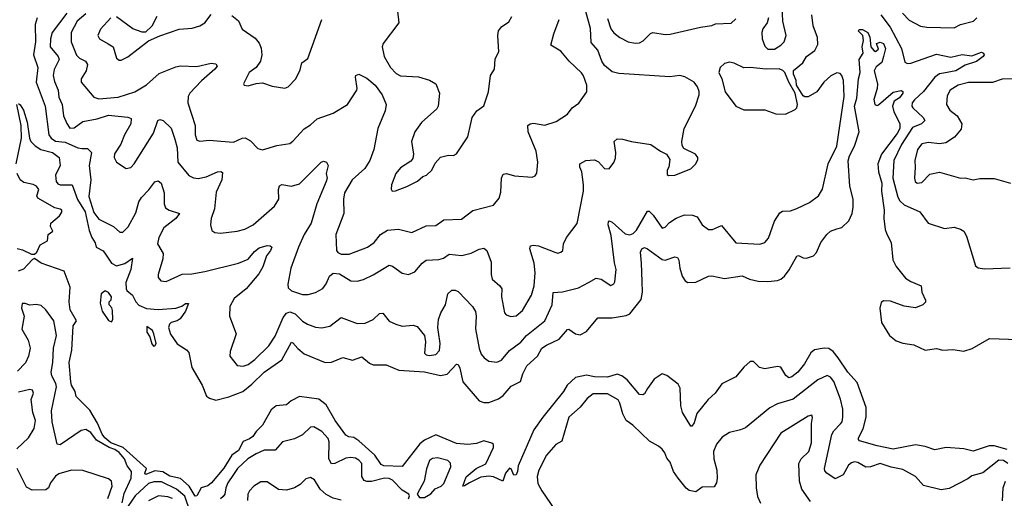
# Model space of a CAD drawing. Extents: x 2133461 to 2293071, y 753526 to 916327.
# Tile 399 of 459: x 2238612 to 2244748, y 882699 to 885684. Entities that reach past the tile are written whole.
import ezdxf

# ---------------------------------------------------------------- set-up
doc = ezdxf.new("R2010")
doc.units = 0

msp = doc.modelspace()

# ---------------------------------------------------------------- linework, layer by layer
at = {"layer": '0CON10XD'}
for points in [[(2243278.8, 885695), (2243270, 885665), (2243243.2, 885626.8), (2243237.5, 885605), (2243240, 885565), (2243255, 885518.8), (2243275, 885500.8), (2243315, 885500), (2243355, 885524.3), (2243375.7, 885545), (2243388.1, 885585), (2243366.9, 885675), (2243361.5, 885815)], [(2238906.7, 885725), (2238814.6, 885605), (2238803.1, 885565), (2238801.4, 885515), (2238851.6, 885455), (2238858.1, 885435), (2238826, 885374), (2238819.7, 885335), (2238828, 885298), (2238850.8, 885245), (2238855, 885200), (2238877.5, 885155), (2238883.9, 885085), (2238905, 885035.8), (2238925, 885007.5), (2238951.4, 885008.6), (2239005, 885048.8), (2239095, 885065.3), (2239165, 885088.7), (2239285.4, 885075.4), (2239306.8, 885066.8), (2239303.8, 885035), (2239264.7, 884965), (2239242.3, 884907.7), (2239202.5, 884847.5), (2239200.8, 884825), (2239216.2, 884795), (2239275, 884755.8), (2239305, 884762), (2239325.4, 884784.6), (2239445, 884975.5), (2239472.7, 885055), (2239485, 885061.9), (2239506.2, 885056.2), (2239555, 885008.1), (2239579.8, 884939.8), (2239592.5, 884885), (2239596.5, 884795), (2239665, 884712.5), (2239695, 884697.1), (2239725, 884694.4), (2239774.6, 884704.6), (2239845, 884736.1), (2239865, 884737.3), (2239875, 884730), (2239871.9, 884685), (2239837.3, 884607.3), (2239825.6, 884505), (2239804.4, 884445), (2239800.8, 884405), (2239809.5, 884369.5), (2239827.5, 884357.5), (2239863.5, 884353.5), (2239966.7, 884365), (2240015, 884377.3), (2240066.2, 884403.8), (2240199.8, 884520.2), (2240227.8, 884565), (2240224.4, 884625), (2240231.4, 884648.6), (2240245, 884656), (2240306, 884646), (2240355, 884660), (2240491.2, 884795), (2240505, 884801.2), (2240523.3, 884795), (2240533.8, 884775), (2240522, 884725), (2240527.5, 884695), (2240522.9, 884675), (2240462.7, 884535), (2240427.7, 884415), (2240383.8, 884345), (2240350, 884265), (2240301.4, 884135), (2240282, 884035), (2240285, 884012.5), (2240305, 883992), (2240375, 883970.5), (2240409.8, 883970.2), (2240455, 883981.8), (2240501.7, 884008.3), (2240522.8, 884037.2), (2240542.7, 884085), (2240565, 884103.6), (2240605, 884098.5), (2240675, 884055.5), (2240715, 884052.2), (2240755, 884063.6), (2240815, 884092.3), (2240915, 884152.2), (2240935, 884146.9), (2240995, 884104), (2241035, 884094.2), (2241075, 884110.8), (2241120, 884165), (2241145, 884183.1), (2241225, 884188.2), (2241252.6, 884197.4), (2241288.2, 884221.8), (2241366.6, 884213.4), (2241425, 884228.2), (2241475, 884253.1), (2241505, 884259.2), (2241522.5, 884245), (2241551.1, 884171.1), (2241550, 884095), (2241555.7, 884065), (2241604.6, 884024.6), (2241616.9, 884005), (2241615.4, 883955), (2241634, 883855)], [(2239025, 885720.3), (2238970, 885675), (2238932.5, 885605), (2238932.7, 885545), (2238965, 885463.5), (2238984.8, 885444.8), (2239021.4, 885425), (2239034.5, 885404.5), (2239026.9, 885365), (2238994.6, 885315.4), (2238995.6, 885295), (2239075, 885200), (2239105, 885189.5), (2239225, 885201.8), (2239330, 885235), (2239401.7, 885278.3), (2239480.8, 885349.2), (2239585, 885390), (2239615, 885395.6), (2239715, 885391.9), (2239805, 885413.1), (2239835, 885409.2), (2239842, 885395), (2239827.1, 885375), (2239745, 885303.1), (2239671.4, 885225), (2239661.1, 885205), (2239658.9, 885165), (2239705.6, 885025), (2239705.7, 884965), (2239715, 884933.3), (2239735, 884926), (2239795, 884931.9), (2239865.5, 884925.5), (2239945, 884920), (2239997.5, 884945), (2240017.5, 884947.5), (2240049.5, 884929.5), (2240095, 884880.8), (2240125, 884872.2), (2240215, 884899.6), (2240295, 884911.9), (2240315, 884925.8), (2240385, 885004.2), (2240425, 885028.6), (2240465, 885065.6), (2240565, 885101.1), (2240654.1, 885155.9), (2240712.9, 885245), (2240715.8, 885255), (2240704.1, 885325.9), (2240706.7, 885335), (2240725, 885344), (2240775, 885319.2), (2240827.8, 885275), (2240871.9, 885215), (2240895.8, 885155), (2240890, 885115), (2240844, 885006), (2240819.1, 884875), (2240793.5, 884806.5), (2240762.2, 884755), (2240684.5, 884685), (2240636.1, 884603.9), (2240629.1, 884565), (2240632.5, 884475), (2240581.1, 884345), (2240587.1, 884245), (2240595, 884232.5), (2240615, 884222.2), (2240665, 884221.8), (2240778.8, 884265), (2240821.4, 884295), (2240860.8, 884345), (2240905, 884370.9), (2240973.3, 884376.7), (2241055, 884355.8), (2241145, 884398.1), (2241205, 884401.4), (2241255, 884435.7), (2241365, 884439.2), (2241435, 884492.9), (2241565, 884527.5), (2241599.3, 884570.7), (2241611.1, 884608.9), (2241614.6, 884695.4), (2241625, 884720), (2241645, 884724.3), (2241695, 884710.5), (2241805, 884701.2), (2241825, 884710), (2241834.2, 884725.8), (2241840.9, 884795), (2241830.9, 884865), (2241781.5, 884985), (2241778.8, 885025), (2241792.5, 885035), (2241815, 885039.2), (2241885, 885026.7), (2241955, 885049.4), (2242026.2, 885093.8), (2242055, 885134.2), (2242097.3, 885162.7), (2242145.8, 885235), (2242145.8, 885275), (2242125, 885333.3), (2242112.4, 885352.4), (2242035.7, 885425), (2241985, 885487.5), (2241922, 885525), (2241940, 885595), (2241973.5, 885685)], [(2239000.3, 884879.8), (2239035, 884881.5), (2239058.6, 884855), (2239045.9, 884775), (2239054.9, 884684.9), (2239041.9, 884581.9), (2239075, 884480.8), (2239105, 884440.7), (2239195.8, 884395), (2239235, 884358), (2239255, 884359.2), (2239288.1, 884391.9), (2239335, 884480), (2239355, 884548.8), (2239371.1, 884575), (2239417.7, 884622.3), (2239455, 884672.5), (2239475, 884678), (2239494, 884665), (2239513.3, 884605), (2239512.9, 884535), (2239521.3, 884511.3), (2239543.3, 884495), (2239608.8, 884475), (2239584.5, 884445), (2239510.6, 884385), (2239479.5, 884325), (2239471.4, 884285), (2239505.5, 884225.5), (2239505, 884192.5), (2239474.2, 884095), (2239474, 884075), (2239492.5, 884055), (2239525, 884050.8), (2239625, 884096.7), (2239685, 884099.1), (2239765, 884112.7), (2239975, 884164.5), (2240035, 884189.6), (2240075, 884239.2), (2240105, 884261.6), (2240155, 884274.7), (2240173.6, 884273.6), (2240182.9, 884265), (2240175.5, 884245), (2240149.4, 884210.6), (2240128.2, 884141.8), (2240101.3, 884098.7), (2240024.2, 884005.8), (2239948.6, 883945), (2239922, 883895), (2239919.2, 883835), (2239960, 883725), (2239924.3, 883615), (2239922.5, 883585), (2239967.5, 883527.5), (2240003.9, 883523.9), (2240035, 883534.3), (2240076.9, 883565), (2240165, 883650), (2240205, 883710), (2240253.5, 883826.5), (2240275, 883852.9), (2240295, 883861.4), (2240329.7, 883849.7), (2240375, 883804.4), (2240405, 883784.4), (2240455, 883766.9), (2240495, 883762.5), (2240545, 883772.5), (2240615, 883825.6), (2240715, 883788.9), (2240765, 883790.5), (2240815.3, 883814.7), (2240855, 883851.4), (2240875, 883853.1), (2240915, 883804.3), (2240955.6, 883785.6), (2240995, 883773.1), (2241065, 883778.6), (2241089.5, 883769.5), (2241134, 883715), (2241140.8, 883675), (2241134, 883605), (2241145, 883594.2), (2241165, 883588.6), (2241205, 883595.8), (2241228.3, 883621.7), (2241233.1, 883665), (2241221.9, 883735), (2241216.9, 883765), (2241222.5, 883815), (2241235.5, 883855), (2241265.6, 883905), (2241280.8, 883975), (2241305, 883996.2), (2241325, 883997.5), (2241345, 883989.2), (2241434.3, 883895), (2241453, 883863), (2241457.7, 883835), (2241452.4, 883755), (2241475, 883633.3), (2241488.8, 883598.8), (2241507.1, 883575), (2241535, 883554.3), (2241585, 883547.5), (2241615, 883560.8), (2241665, 883621.5), (2241735, 883672.7), (2241770.4, 883715), (2241884.7, 883805.3), (2241930, 883905), (2241936.8, 883983.2), (2241995, 883987.2), (2242095, 884011.9), (2242157.5, 884045), (2242205, 884072), (2242235.7, 884065.7), (2242295, 884026.7), (2242313.9, 884036.1), (2242320.5, 884049.5), (2242329.5, 884125), (2242318.5, 884168.5), (2242298.1, 884338.1), (2242278.5, 884405), (2242280.8, 884425), (2242285, 884429.2), (2242305, 884421.1), (2242385, 884348.5), (2242415, 884342.7), (2242435, 884350.8), (2242455, 884370.9), (2242525, 884489.2), (2242535, 884489.4), (2242560.6, 884465), (2242615, 884383.3), (2242635, 884390), (2242660.6, 884419.4), (2242703.2, 884446.8), (2242755, 884466.7), (2242804.5, 884464.5), (2242834.4, 884454.4), (2242866, 884405), (2242905, 884376.2), (2242930, 884375), (2242985, 884400), (2243075, 884292.5), (2243224.4, 884284.4), (2243255.4, 884294.6), (2243279.5, 884320.5), (2243315, 884428), (2243349.6, 884480.4), (2243365, 884489.5), (2243415, 884491.9), (2243454.5, 884505.5), (2243535, 884543.8), (2243590, 884585), (2243615, 884627.5), (2243650.4, 884785), (2243705.3, 884895), (2243749.1, 885205), (2243746.5, 885305), (2243735.5, 885335.5), (2243725, 885348), (2243705, 885352.5), (2243666.1, 885333.9), (2243623.1, 885295), (2243580, 885235), (2243525, 885202.9), (2243505, 885202.9), (2243495, 885210), (2243452.9, 885275), (2243450.4, 885305), (2243434.8, 885345), (2243435, 885367.5), (2243493.5, 885415), (2243516, 885454), (2243567.1, 885492.9), (2243585, 885530), (2243584, 885574), (2243557.1, 885645), (2243548.8, 885715)], [(2239180.8, 885695), (2239114.5, 885625), (2239098.6, 885585), (2239110, 885565), (2239163.5, 885533.5), (2239193.8, 885513.8), (2239215, 885443.3), (2239231.2, 885431.2), (2239245, 885430.8), (2239285, 885452.9), (2239415, 885552), (2239485.7, 885584.3), (2239605, 885624.5), (2239687.8, 885632.2), (2239735, 885646.5), (2239765.3, 885664.7), (2239804.5, 885715.5)], [(2239466.5, 885705), (2239435.6, 885644.4), (2239395, 885605.8), (2239375, 885605.7), (2239317, 885627), (2239215, 885700.9)], [(2239935, 885710), (2239975, 885676.7), (2239998.8, 885625), (2240079.8, 885569.8), (2240105, 885538), (2240117.4, 885507.4), (2240120.4, 885465), (2240112.1, 885425), (2240085, 885386.9), (2240042.5, 885355), (2240007.5, 885285), (2240010, 885275), (2240035, 885272.5), (2240085, 885286), (2240125, 885289.2), (2240185, 885269.2), (2240265, 885256), (2240285, 885266), (2240333.8, 885316.2), (2240359.7, 885370.3), (2240371.2, 885415), (2240407.7, 885442.3), (2240495.4, 885684.6)], [(2240967.4, 885737.4), (2240974.2, 885665), (2240878, 885535), (2240871.4, 885515), (2240883.8, 885455), (2240922.5, 885385), (2240958.2, 885348.2), (2240985, 885332.9), (2241097.1, 885327.1), (2241165, 885307.5), (2241205, 885283.3), (2241227.5, 885225), (2241219.4, 885145), (2241211.7, 885128.3), (2241115, 885042.5), (2241074.4, 884985), (2241054.4, 884925), (2241065.8, 884845), (2241061.7, 884818.3), (2241049.1, 884800.9), (2240985, 884759.2), (2240956.3, 884723.7), (2240930, 884655), (2240926.4, 884626.4), (2240933.8, 884613.8), (2240955, 884616.2), (2241025, 884643.1), (2241092.1, 884677.9), (2241125, 884706.7), (2241147.5, 884715), (2241180, 884745), (2241201.7, 884788.3), (2241233.9, 884826.1), (2241285, 884840), (2241315, 884837.5), (2241335, 884847.5), (2241405, 884952.5), (2241424.4, 885035.6), (2241432, 885075), (2241460, 885115), (2241505, 885147.5), (2241534.2, 885235), (2241546, 885335), (2241570, 885375), (2241575, 885440), (2241597.3, 885482.7), (2241591.9, 885585), (2241595.7, 885614.3), (2241615, 885640), (2241659.7, 885670.3), (2241678, 885705)], [(2241634, 883855), (2241644.1, 883844.1), (2241673.2, 883833.2), (2241705, 883837.5), (2241745, 883870.8), (2241801.8, 883965), (2241819.1, 884025), (2241824.5, 884104.5), (2241818.9, 884165), (2241790.8, 884255), (2241795, 884272.5), (2241812.9, 884277.1), (2241845, 884273.1), (2241946.4, 884233.6), (2241965, 884228.8), (2241985, 884233.3), (2241996.2, 884245), (2242002, 884285), (2242019.2, 884325), (2242086.8, 884413.2), (2242126.2, 884613.8), (2242125.5, 884655), (2242114.2, 884734.2), (2242102, 884765), (2242103.3, 884785), (2242140, 884805), (2242195, 884810), (2242218.3, 884798.3), (2242257.5, 884755), (2242285, 884753.3), (2242315, 884793.3), (2242325, 884820), (2242328.1, 884855), (2242316, 884925), (2242335, 884940), (2242369.1, 884939.1), (2242425, 884924.4), (2242545, 884906), (2242605, 884863.3), (2242642.5, 884845), (2242663, 884813), (2242658, 884765), (2242646.7, 884745), (2242647.5, 884717.5), (2242655, 884712.5), (2242695, 884714), (2242795, 884754.3), (2242825.8, 884785), (2242838.3, 884811.7), (2242838, 884825), (2242823.3, 884845), (2242750.8, 884880.8), (2242739.5, 884899.5), (2242738, 884925), (2242752.9, 885005), (2242824.3, 885145), (2242845.6, 885215), (2242845.5, 885235.5), (2242836.3, 885266.3), (2242815.8, 885295), (2242758, 885328), (2242725, 885335.3), (2242663.3, 885326.7), (2242345, 885348.6), (2242305, 885358.8), (2242257.5, 885397.5), (2242240, 885425), (2242214.1, 885494.1), (2242172.4, 885542.4), (2242169.1, 885629.1), (2242140, 885735)], [(2243979.6, 885715), (2244036.7, 885636.7), (2244107.3, 885505), (2244128.2, 885418.2), (2244145, 885410.9), (2244165, 885413.2), (2244325, 885468.4), (2244415, 885450), (2244485, 885466.5), (2244545, 885458.5), (2244605, 885480.6), (2244619.2, 885475), (2244622, 885465), (2244616.2, 885455), (2244575, 885422.5), (2244505, 885399.7), (2244445, 885364.1), (2244369.5, 885349.5), (2244344.2, 885345.8), (2244315, 885325.9), (2244243.9, 885236.1), (2244187.9, 885185), (2244174.5, 885165), (2244172.5, 885145), (2244177.9, 885135), (2244241.5, 885075), (2244252.5, 885055), (2244231.1, 885035), (2244175, 885010.6), (2244108, 884905), (2244060, 884805), (2244054.1, 884695), (2244085, 884576.2), (2244097.8, 884555), (2244125, 884530), (2244222, 884485), (2244273.3, 884415), (2244375, 884382), (2244435, 884389.2), (2244475, 884378.1), (2244495, 884364), (2244513.4, 884333.4), (2244569.5, 884149.5), (2244586.1, 884136.1), (2244625, 884130.8), (2244785, 884136)], [(2244113.3, 885725), (2244155, 885681.4), (2244225, 885644.4), (2244265, 885637.5), (2244435, 885633.1), (2244475.6, 885654.4), (2244556.2, 885675), (2244577.1, 885695)], [(2238720.5, 885695), (2238707.4, 885655), (2238709.8, 885545), (2238698.9, 885465), (2238724.7, 885385), (2238715.3, 885295), (2238770.4, 885145), (2238794.5, 884965), (2238808.3, 884945), (2238835, 884927), (2238895, 884919.9), (2238975, 884884.1), (2239000.3, 884879.8)], [(2242275, 885690.8), (2242296.4, 885626.4), (2242315, 885602.5), (2242353, 885573), (2242405, 885546.9), (2242448.3, 885538.3), (2242475, 885540.6), (2242497.8, 885552.2), (2242543, 885597), (2242556.8, 885603.2), (2242635, 885592.5), (2242665, 885594.5), (2242855, 885637.3), (2242925, 885647.1), (2242947.3, 885657.3), (2243045, 885662.5), (2243075, 885689.2)], [(2239151.2, 884215), (2239185, 884164.5), (2239215, 884148.6), (2239266.4, 884163.6), (2239315, 884196.7), (2239305.4, 884125), (2239272.9, 884045), (2239275.7, 884005.7), (2239280, 883995), (2239315, 883965.8), (2239335, 883924), (2239355, 883902.5), (2239402.4, 883882.4), (2239475, 883876.8), (2239585.5, 883884.5), (2239622.1, 883897.9), (2239645, 883913.8), (2239663, 883913), (2239645, 883866.7), (2239611.7, 883818.3), (2239594, 883806), (2239555, 883796.2), (2239546.2, 883785), (2239538.8, 883765), (2239552.3, 883722.3), (2239592.3, 883662.3), (2239652.5, 883625), (2239665, 883607.5), (2239684.5, 883515), (2239749.5, 883405), (2239777.1, 883335), (2239795, 883322.5), (2239835, 883310.9), (2239915, 883331.8), (2240002.7, 883365), (2240059.3, 883410.7), (2240135, 883486), (2240245, 883562.7), (2240305, 883672.9), (2240315, 883669.4), (2240345, 883632.2), (2240385, 883599.1), (2240515, 883546.5), (2240555, 883547.5), (2240625, 883577.1), (2240685, 883560), (2240745, 883581.9), (2240791, 883541), (2240815, 883530.7), (2240895, 883530.9), (2240975, 883498.6), (2241135, 883486.7), (2241235, 883463.8), (2241276, 883474), (2241335, 883535.8), (2241345, 883534), (2241355, 883510), (2241374.5, 883425), (2241475, 883307.3), (2241505, 883295.4), (2241535, 883295.5), (2241595, 883319.7), (2241625, 883340.7), (2241675, 883398.2), (2241733.1, 883426.9), (2241746.6, 883475), (2241771.8, 883525), (2241838.7, 883585), (2241865.5, 883635), (2241895.2, 883654.8), (2241975, 883690.4), (2242025, 883752.5), (2242035, 883752.9), (2242075, 883723.8), (2242105, 883718.5), (2242145, 883740), (2242215, 883823.6), (2242305, 883824.2), (2242392, 883838), (2242415, 883849.6), (2242485, 883938), (2242493.9, 883985), (2242490.2, 884050.2), (2242488.1, 884165), (2242480, 884235), (2242490, 884255), (2242505, 884262.5), (2242525, 884255.6), (2242615, 884187.3), (2242635, 884184.5), (2242695, 884204.4), (2242711.7, 884201.7), (2242720.6, 884185), (2242726.4, 884135), (2242741.2, 884085), (2242758.9, 884055), (2242775, 884043.8), (2242825, 884046.8), (2242905, 884083.3), (2242925, 884085.6), (2243005, 884070.4), (2243115, 884086.7), (2243160, 884065), (2243215, 884053.8), (2243275, 884051.3), (2243335, 884057.9), (2243355, 884065.5), (2243378.1, 884085), (2243407, 884123), (2243455, 884208.8), (2243465, 884213.8), (2243495, 884199.2), (2243515, 884197.5), (2243558, 884212), (2243578.2, 884231.8), (2243603.8, 884295), (2243641.2, 884345), (2243665.9, 884364.1), (2243705, 884378.9), (2243735, 884388.9), (2243779.5, 884430.5), (2243800, 884475), (2243806.2, 884513.8), (2243805.3, 884565.2), (2243785.3, 884645), (2243775.9, 884804.1), (2243783.1, 884835), (2243814.1, 884895), (2243844.4, 884985), (2243813.8, 885145), (2243829.3, 885195), (2243838.8, 885315), (2243849.2, 885355), (2243843.5, 885435), (2243868, 885475), (2243862.5, 885515), (2243871.1, 885555), (2243866, 885585), (2243836.7, 885615), (2243846.2, 885623.8), (2243865, 885622.5), (2243896.7, 885605), (2243910.6, 885575), (2243916.2, 885515), (2243935, 885491.2), (2243945, 885486.7), (2243965, 885500), (2243952.5, 885535), (2243975, 885543.3), (2243995, 885536.2), (2244006.7, 885505), (2243995.6, 885454.4), (2243985, 885418), (2243950, 885390), (2243936.9, 885365), (2243957.9, 885285), (2243955.2, 885254.8), (2243935.5, 885185.5), (2243940.6, 885155), (2243955, 885148.9), (2243965, 885153.6), (2244055, 885232.7), (2244105, 885241.9), (2244115.4, 885235.4), (2244116.2, 885226.2), (2244095, 885196.6), (2244062.2, 885175), (2244051.9, 885145), (2244059.3, 885109.3), (2244096.3, 885036.3), (2244096.8, 885005), (2244080.4, 884975), (2243982.9, 884845), (2243960.4, 884785), (2243963.8, 884735), (2243984.3, 884665), (2243983, 884615), (2244000.3, 884495), (2243997.7, 884445), (2244006.4, 884376.4), (2244015, 884346.7), (2244042.9, 884295), (2244053.6, 884186.4), (2244073.8, 884145), (2244132.7, 884072.7), (2244165, 884051.4), (2244230, 884025), (2244233.6, 883983.6), (2244257.5, 883935), (2244257, 883923), (2244240, 883905), (2244195, 883886.7), (2244125, 883896.2), (2244038.9, 883928.9), (2243995, 883931.1), (2243979.9, 883920.1), (2243972.8, 883885), (2243983.3, 883795), (2244032.2, 883715), (2244075, 883681.1), (2244115, 883665.4), (2244185, 883655.6), (2244255, 883622.5), (2244325, 883633.5), (2244365, 883623.5), (2244427.6, 883627.6), (2244495, 883616.2), (2244546.8, 883633.2), (2244655, 883695.8), (2244835, 883689.4)], [(2243385, 885094.4), (2243445.6, 885124.4), (2243455.2, 885135), (2243459.2, 885155), (2243445.6, 885225), (2243404.3, 885294.3), (2243379.8, 885355), (2243367.6, 885367.6), (2243345, 885377.6), (2243265, 885374.5), (2243165, 885386.5), (2243124.1, 885384.1), (2243065, 885413), (2243035, 885419), (2243005, 885410.2), (2242976.8, 885385), (2242969.4, 885355), (2242986.9, 885315), (2243007.5, 885235), (2243074.8, 885144.8), (2243125, 885121.6), (2243255, 885120.8), (2243325, 885097.6), (2243385, 885094.4)], [(2244804.5, 885315.5), (2244735, 885313.5), (2244675, 885292.1), (2244525, 885292.4), (2244460.8, 885275), (2244411.4, 885245), (2244391.7, 885208.3), (2244386.9, 885155), (2244409.4, 885119.4), (2244454.3, 885085), (2244482.9, 885035), (2244479.8, 885000.2), (2244438.3, 884951.7), (2244383, 884917), (2244345, 884910.6), (2244275, 884917.3), (2244235, 884908.9), (2244206.2, 884875), (2244190.4, 884805), (2244193.6, 884765), (2244187.5, 884695), (2244193.1, 884675), (2244205, 884663.8), (2244235, 884668.2), (2244285, 884721.4), (2244345, 884732.5), (2244475, 884695.7), (2244505, 884696.9), (2244555, 884685.8), (2244595, 884693.1), (2244685, 884693.3), (2244787.5, 884665)], [(2238590, 884785), (2238623.7, 884945), (2238620.5, 885025), (2238594.3, 885155.7)], [(2238605, 885161.2), (2238615, 885152), (2238635, 885118.8), (2238659.3, 885045), (2238672.5, 884945), (2238680.9, 884925), (2238707.4, 884897.4), (2238743.2, 884875), (2238815.7, 884855), (2238858.5, 884825), (2238864.6, 884775), (2238835.6, 884715), (2238838.6, 884675), (2238850.4, 884660.4), (2238865, 884654.5), (2238939.2, 884655), (2238971.6, 884561.6), (2239019.7, 884485), (2239045, 884370), (2239060.7, 884325), (2239082.8, 884292.7), (2239088.1, 884265), (2239132.1, 884242.1), (2239151.2, 884215)], [(2238596.5, 884256.5), (2238629, 884249), (2238685, 884221.7), (2238705, 884222.1), (2238718, 884235), (2238739.5, 884280.5), (2238785.8, 884305), (2238790, 884345), (2238817.5, 884365), (2238804.2, 884395), (2238805.8, 884415), (2238859.7, 884460.3), (2238875, 884483.8), (2238874.3, 884495), (2238865, 884502.2), (2238830.3, 884510.3), (2238725, 884570), (2238719.5, 884585), (2238730.2, 884625), (2238716.4, 884646.4), (2238695, 884657.1), (2238638.5, 884668.5), (2238615.9, 884685), (2238597.1, 884725)], [(2244765, 883003.6), (2244685, 883026.9), (2244653.9, 883026.1), (2244555, 882992), (2244495, 883006.7), (2244385, 883015.8), (2244315, 883000.2), (2244255, 883022.9), (2244195, 883031.8), (2244055, 883006.1), (2243955.8, 883025.8), (2243846.6, 883056.6), (2243838.6, 883065), (2243839.5, 883075), (2243868.2, 883131.8), (2243888.2, 883205), (2243886.7, 883265), (2243831.9, 883421.9), (2243773.8, 883485), (2243712.5, 883575), (2243682.1, 883615), (2243655, 883633.9), (2243624.7, 883635.3), (2243565, 883624.5), (2243543.1, 883606.9), (2243502.6, 883537.4), (2243460.9, 883485), (2243425, 883455.5), (2243405, 883450), (2243385.6, 883465), (2243355, 883515.8), (2243335, 883520), (2243255, 883506.2), (2243222.5, 883515), (2243185, 883552.5), (2243165, 883552.5), (2243125, 883516), (2243075, 883456.9), (2242987.6, 883412.4), (2242945.6, 883355), (2242902.2, 883315), (2242832.9, 883227.1), (2242815, 883170), (2242800.7, 883149.3), (2242795, 883148.8), (2242743.1, 883235), (2242732.7, 883275), (2242728.6, 883385), (2242715, 883410), (2242644.4, 883464.4), (2242615, 883475.7), (2242565, 883442.5), (2242525, 883383.8), (2242505, 883350.8), (2242495, 883344.2), (2242475, 883345.7), (2242397.8, 883437.8), (2242365, 883461.9), (2242335, 883472.9), (2242275, 883453.8), (2242195, 883456.6), (2242143.4, 883466.6), (2242075, 883451.9), (2242023.2, 883405), (2242000.8, 883365), (2241871.5, 883205), (2241815.3, 883125), (2241717.9, 882902.1), (2241714.6, 882865), (2241705, 882844.4), (2241692.3, 882842.3), (2241675, 882883.3), (2241665, 882886), (2241639.1, 882855), (2241623.9, 882806.1), (2241565, 882833.1), (2241535, 882836.9), (2241485, 882830.5), (2241415.5, 882795), (2241385, 882775.6), (2241374.2, 882775), (2241395, 882832.1), (2241457.1, 882885), (2241516.8, 882913.2), (2241565.4, 883015), (2241564.4, 883034.4), (2241553.6, 883043.6), (2241505, 883057.1), (2241458.7, 883041.3), (2241405, 883033.5), (2241335, 883041.6), (2241205, 883095.3), (2241135, 883061.6), (2241105, 883038.4), (2240995, 882896.6), (2240882.1, 882902.1), (2240865, 882910), (2240825, 882967), (2240725, 883058.1), (2240695, 883077.2), (2240662.7, 883082.7), (2240645, 883093.3), (2240577.6, 883185), (2240522.7, 883282.7), (2240477, 883317), (2240355, 883334.7), (2240302.8, 883307.2), (2240275, 883281.9), (2240210.8, 883275), (2240179.1, 883250.9), (2240124.6, 883155), (2240085, 883115.6), (2240064.4, 883085), (2240045, 883070), (2240005, 883053.5), (2239975, 882997.1), (2239935, 882968.8), (2239885, 882886.4), (2239807.6, 882795), (2239785, 882777.4), (2239741.9, 882765), (2239715, 882714.5), (2239705, 882711.5), (2239668.1, 882775), (2239613.1, 882823.1), (2239547, 882837), (2239503.5, 882863.5), (2239455, 882870.9), (2239397.1, 882847.1), (2239391.2, 882855), (2239401.7, 882885), (2239256.5, 883016.5), (2239180.7, 883045), (2239143.2, 883075), (2239125, 883098.8), (2239096.9, 883166.9), (2239048.5, 883248.5), (2238963.4, 883333.4), (2238958, 883365), (2238935, 883403.8), (2238930, 883425), (2238920, 883545), (2238936.8, 883623.2), (2238944.6, 883775.4), (2238966, 883805), (2238927.5, 883875), (2238920, 883925), (2238925.6, 884015), (2238888.8, 884115), (2238745, 884165.8), (2238705, 884193.8), (2238691.2, 884188.8), (2238663.3, 884156.7), (2238635, 884127.1), (2238603.3, 884115)], [(2239185, 883800), (2239192.5, 883815), (2239190.7, 883870.7), (2239187, 883887), (2239170, 883905), (2239170, 883925), (2239182.5, 883937.5), (2239183.3, 883955), (2239165, 883983.3), (2239145, 883992.5), (2239120, 883975), (2239113.3, 883915), (2239126.7, 883865), (2239165, 883807.5), (2239185, 883800)], [(2239250.8, 882670.8), (2239262.1, 882727.9), (2239306.7, 882825), (2239309.6, 882865), (2239281.6, 882901.6), (2239264.3, 882945), (2239232.4, 882985), (2239205, 883003.7), (2239168.9, 883015), (2239090.8, 883060.8), (2239055, 883109.2), (2239025, 883127.8), (2238995, 883121.4), (2238865, 883033.1), (2238845.8, 883035.8), (2238813.4, 883175), (2238809.7, 883245), (2238842.2, 883395), (2238838, 883415), (2238812.7, 883462.7), (2238808.7, 883485), (2238818.6, 883545), (2238823.3, 883635), (2238841.6, 883715), (2238824.1, 883805), (2238775, 883873.9), (2238745, 883901.5), (2238715, 883907.5), (2238675, 883902.5), (2238645, 883914.5), (2238626.9, 883913.1), (2238622.5, 883885), (2238639.5, 883835), (2238624.7, 883754.7), (2238664.7, 883685), (2238676.2, 883636.1), (2238667.6, 883585), (2238647.2, 883542.8), (2238597.7, 883492.3)], [(2239445, 883647.5), (2239455, 883650), (2239462.5, 883665), (2239448.8, 883725), (2239438.8, 883745), (2239405, 883770), (2239404, 883735), (2239423.8, 883705), (2239435, 883662.5), (2239445, 883647.5)], [(2244770, 882915), (2244742.5, 882935), (2244715, 882936), (2244615, 882858), (2244545, 882838.8), (2244520, 882820), (2244405, 882759.6), (2244355, 882752.1), (2244245, 882778.9), (2244194.6, 882834.6), (2244115, 882879.1), (2244042.6, 882892.6), (2243975, 882916.7), (2243915, 882895.3), (2243885, 882893.8), (2243835, 882922.2), (2243815, 882925.5), (2243795, 882919.5), (2243776.9, 882905), (2243744.6, 882845.4), (2243695, 882819.4), (2243643.1, 882855), (2243630.4, 882870.4), (2243628.2, 882885), (2243673.7, 883096.4), (2243685, 883118.9), (2243727.7, 883162.3), (2243737.1, 883175), (2243742.1, 883205), (2243740.8, 883255), (2243726.6, 883316.6), (2243685, 883428.1), (2243665, 883454.4), (2243643.3, 883465), (2243585, 883437.9), (2243432.8, 883317.2), (2243335, 883287.1), (2243287.3, 883262.7), (2243135, 883139.2), (2243105, 883125.7), (2243035, 883109.2), (2242990.5, 883079.5), (2242955, 883036.7), (2242935, 882990), (2242936.9, 882945), (2242955.6, 882875), (2242958, 882825), (2242953.8, 882795), (2242939.7, 882770.3), (2242865, 882768.1), (2242825, 882740), (2242785, 882747.1), (2242765, 882761.4), (2242715.6, 882825), (2242686.7, 882866.7), (2242676.5, 882895)], [(2238593.4, 883006.6), (2238667.3, 883075), (2238702.7, 883135), (2238709.6, 883185), (2238693.8, 883235), (2238683.3, 883315), (2238698.1, 883355), (2238692.3, 883372.3), (2238675, 883378), (2238605, 883360)], [(2242676.5, 882895), (2242665, 882923.8), (2242645, 882950), (2242633.4, 882983.4), (2242615.4, 883005.4), (2242593.7, 883023.7), (2242536.2, 883055), (2242433.5, 883155), (2242391.1, 883185), (2242370.4, 883225), (2242353, 883293), (2242342.4, 883312.4), (2242275, 883349.6), (2242185, 883349.5), (2242147.8, 883322.2), (2242105, 883267.1), (2242034.6, 883205.4), (2241991.2, 883055), (2241953.8, 883035), (2241895, 882968.8), (2241847.8, 882875), (2241837.5, 882835), (2241841.7, 882791.7), (2241866.1, 882746.1), (2241947.9, 882627.9)], [(2243539.7, 882679.7), (2243485.4, 882755.4), (2243471.2, 882805), (2243467.7, 882915), (2243482.7, 882945), (2243529.4, 882990.6), (2243546.4, 883045), (2243545.5, 883165), (2243553.3, 883203.3), (2243548.3, 883218.3), (2243525, 883212), (2243355, 883104.3), (2243223.8, 882906.2), (2243199.4, 882845), (2243200.9, 882765), (2243210.2, 882710.2), (2243228.6, 882668.6)], [(2241034.4, 882695), (2241042, 882715), (2241036.7, 882725), (2240995, 882749.1), (2240935, 882811.5), (2240915, 882823.1), (2240885, 882823.9), (2240805, 882804.6), (2240775, 882803.8), (2240759.6, 882809.6), (2240744.6, 882835), (2240743.3, 882915), (2240725, 882936.9), (2240705, 882948.5), (2240675, 882953.1), (2240645, 882948.2), (2240575, 882915.4), (2240554.7, 882914.7), (2240539.1, 882945), (2240540.8, 883050.8), (2240535, 883072.5), (2240495, 883115.6), (2240445, 883144.2), (2240425, 883142), (2240374.6, 883095.4), (2240325, 883069.6), (2240248.8, 883051.2), (2240205, 883000), (2240135, 882998.8), (2240085, 882977.1), (2240034, 882945), (2239970, 882885), (2239945, 882847.8), (2239908.6, 882795), (2239896.7, 882765), (2239890.7, 882725), (2239880.9, 882709.1), (2239864.3, 882695.7)], [(2241135, 882702.9), (2241173.4, 882726.6), (2241201.9, 882758.1), (2241239.2, 882775), (2241255, 882791.4), (2241298.5, 882895), (2241297.2, 882917.2), (2241280, 882935), (2241215, 882951.1), (2241185, 882947.8), (2241165.8, 882935), (2241147.4, 882882.6), (2241132.5, 882805), (2241088.8, 882725), (2241104.4, 882704.4), (2241135, 882702.9)], [(2239161.9, 882698.1), (2239188.5, 882775), (2239183.1, 882805), (2239165, 882819.4), (2239005, 882872.5), (2238935, 882874.5), (2238855, 882852.1), (2238835, 882836.4), (2238803.9, 882795), (2238791.5, 882765), (2238775, 882751.9), (2238688.8, 882748.8), (2238655, 882769.2), (2238595.3, 882885.3)], [(2240615, 882687.1), (2240565, 882700.5), (2240522.7, 882722.7), (2240483.5, 882755), (2240449.2, 882815), (2240425, 882829.2), (2240395, 882819.4), (2240359.2, 882785), (2240325, 882763.5), (2240275, 882748.5), (2240224.7, 882754.7), (2240155, 882801.9), (2240115, 882802.2), (2240070.8, 882775), (2240044.4, 882745), (2240034.5, 882725), (2240032.5, 882685)], [(2239674.3, 882615), (2239642.1, 882712.1), (2239588.9, 882755), (2239495, 882801), (2239448.2, 882801.8), (2239415, 882791.4), (2239331.7, 882715), (2239285, 882647.5)], [(2244737.7, 882682.3), (2244741.9, 882765), (2244755.6, 882805)], [(2239565, 882697.1), (2239535, 882708.4), (2239476.6, 882713.4), (2239415, 882682.9)]]:
    msp.add_lwpolyline(points, dxfattribs=at)

doc.saveas('drawing.dxf')
